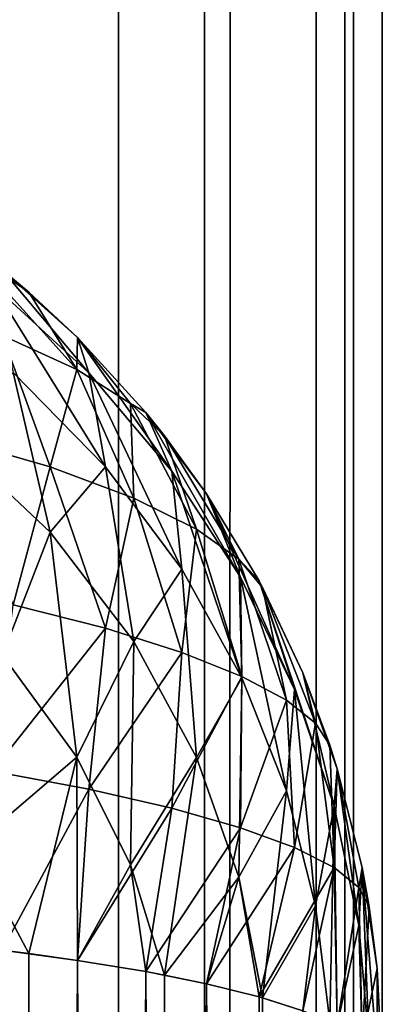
# Model space of a CAD drawing. Extents: x -265 to 265, y 0 to 1307.
# Tile 268 of 436: x 264.297 to 265, y 733.128 to 735.035. Entities that reach past the tile are written whole.
import ezdxf

# ---------------------------------------------------------------- set-up
doc = ezdxf.new("R2010")
doc.units = 0
doc.header["$LTSCALE"] = 65.185185
for name, color, linetype in [('186', 7, 'CONTINUOUS'), ('187', 7, 'CONTINUOUS'), ('188', 7, 'CONTINUOUS'), ('191', 7, 'CONTINUOUS'), ('196', 7, 'CONTINUOUS'), ('39', 7, 'CONTINUOUS'), ('40', 7, 'CONTINUOUS')]:
    doc.layers.add(name, color=color, linetype=linetype)

msp = doc.modelspace()

# ---------------------------------------------------------------- linework, layer by layer
at = {"layer": '186', "color": 7, "linetype": 'CONTINUOUS'}
for points in [[(264.2635, 706.7674, 24.5503), (264.4093, 706.7871, 24.4191), (264.2635, 733.2325, 24.5503), (264.2635, 706.7674, 24.5503)], [(264.2635, 733.2325, 24.5503), (264.4093, 706.7871, 24.4191), (264.3149, 733.2261, 24.507), (264.2635, 733.2325, 24.5503)], [(264.3149, 733.2261, 24.507), (264.4093, 706.7871, 24.4191), (264.4093, 733.2129, 24.4191), (264.3149, 733.2261, 24.507)], [(264.4093, 706.7871, 24.4191), (264.5417, 706.8089, 24.274), (264.4093, 733.2129, 24.4191), (264.4093, 706.7871, 24.4191)], [(264.4093, 733.2129, 24.4191), (264.5417, 706.8089, 24.274), (264.5417, 733.1911, 24.274), (264.4093, 733.2129, 24.4191)], [(264.5417, 706.8089, 24.274), (264.6594, 706.8325, 24.1164), (264.5417, 733.1911, 24.274), (264.5417, 706.8089, 24.274)], [(264.5417, 733.1911, 24.274), (264.6594, 706.8325, 24.1164), (264.578, 733.1843, 24.2288), (264.5417, 733.1911, 24.274)], [(264.578, 733.1843, 24.2288), (264.6594, 706.8325, 24.1164), (264.6594, 733.1675, 24.1164), (264.578, 733.1843, 24.2288)], [(264.6594, 706.8325, 24.1164), (264.7611, 706.8578, 23.9478), (264.6594, 733.1675, 24.1164), (264.6594, 706.8325, 24.1164)], [(264.6594, 733.1675, 24.1164), (264.7611, 706.8578, 23.9478), (264.7611, 733.1422, 23.9478), (264.6594, 733.1675, 24.1164)], [(264.7611, 706.8578, 23.9478), (264.8459, 706.8845, 23.7699), (264.7611, 733.1422, 23.9478), (264.7611, 706.8578, 23.9478)], [(264.7611, 733.1422, 23.9478), (264.8459, 706.8845, 23.7699), (264.768, 733.1402, 23.9349), (264.7611, 733.1422, 23.9478)], [(264.768, 733.1402, 23.9349), (264.8459, 706.8845, 23.7699), (264.8459, 733.1155, 23.7699), (264.768, 733.1402, 23.9349)]]:
    msp.add_3dface(points, dxfattribs=at)
at = {"layer": '187', "color": 7, "linetype": 'CONTINUOUS'}
for points in [[(264.3149, 734.507, 16.7739), (264.2635, 734.5503, 16.7675), (264.4093, 734.4191, 23.2129), (264.3149, 734.507, 16.7739)], [(264.4093, 734.4191, 23.2129), (264.2635, 734.5503, 16.7675), (264.2635, 734.5503, 23.2326), (264.4093, 734.4191, 23.2129)], [(264.4093, 734.4191, 16.7871), (264.3149, 734.507, 16.7739), (264.4093, 734.4191, 23.2129), (264.4093, 734.4191, 16.7871)], [(264.5417, 734.274, 16.8089), (264.4093, 734.4191, 16.7871), (264.5417, 734.274, 23.1911), (264.5417, 734.274, 16.8089)], [(264.5417, 734.274, 23.1911), (264.4093, 734.4191, 16.7871), (264.4093, 734.4191, 23.2129), (264.5417, 734.274, 23.1911)], [(264.578, 734.2288, 16.8157), (264.5417, 734.274, 16.8089), (264.6594, 734.1164, 23.1675), (264.578, 734.2288, 16.8157)], [(264.6594, 734.1164, 23.1675), (264.5417, 734.274, 16.8089), (264.5417, 734.274, 23.1911), (264.6594, 734.1164, 23.1675)], [(264.6594, 734.1164, 16.8325), (264.578, 734.2288, 16.8157), (264.6594, 734.1164, 23.1675), (264.6594, 734.1164, 16.8325)], [(264.7611, 733.9478, 16.8578), (264.6594, 734.1164, 16.8325), (264.7611, 733.9478, 23.1422), (264.7611, 733.9478, 16.8578)], [(264.7611, 733.9478, 23.1422), (264.6594, 734.1164, 16.8325), (264.6594, 734.1164, 23.1675), (264.7611, 733.9478, 23.1422)], [(264.768, 733.9349, 16.8598), (264.7611, 733.9478, 16.8578), (264.8459, 733.7699, 23.1155), (264.768, 733.9349, 16.8598)], [(264.8459, 733.7699, 23.1155), (264.7611, 733.9478, 16.8578), (264.7611, 733.9478, 23.1422), (264.8459, 733.7699, 23.1155)], [(264.8459, 733.7699, 16.8845), (264.768, 733.9349, 16.8598), (264.8459, 733.7699, 23.1155), (264.8459, 733.7699, 16.8845)], [(264.8982, 733.63, 16.9055), (264.8459, 733.7699, 16.8845), (264.9128, 733.5842, 23.0876), (264.8982, 733.63, 16.9055)], [(264.9128, 733.5842, 23.0876), (264.8459, 733.7699, 16.8845), (264.8459, 733.7699, 23.1155), (264.9128, 733.5842, 23.0876)], [(264.9128, 733.5842, 16.9124), (264.8982, 733.63, 16.9055), (264.9128, 733.5842, 23.0876), (264.9128, 733.5842, 16.9124)], [(264.9611, 733.3927, 16.9411), (264.9128, 733.5842, 16.9124), (264.9611, 733.3927, 23.0589), (264.9611, 733.3927, 16.9411)], [(264.9611, 733.3927, 23.0589), (264.9128, 733.5842, 16.9124), (264.9128, 733.5842, 23.0876), (264.9611, 733.3927, 23.0589)], [(264.9747, 733.3169, 16.9525), (264.9611, 733.3927, 16.9411), (264.9902, 733.1973, 23.0296), (264.9747, 733.3169, 16.9525)], [(264.9902, 733.1973, 23.0296), (264.9611, 733.3927, 16.9411), (264.9611, 733.3927, 23.0589), (264.9902, 733.1973, 23.0296)], [(264.9902, 733.1973, 16.9704), (264.9747, 733.3169, 16.9525), (264.9902, 733.1973, 23.0296), (264.9902, 733.1973, 16.9704)], [(265, 733, 23), (265, 733, 17), (264.9902, 733.1973, 16.9704), (265, 733, 23)], [(265, 733, 23), (264.9902, 733.1973, 16.9704), (264.9902, 733.1973, 23.0296), (265, 733, 23)]]:
    msp.add_3dface(points, dxfattribs=at)
at = {"layer": '188', "color": 7, "linetype": 'CONTINUOUS'}
for points in [[(264.4093, 733.2129, 15.5809), (264.2635, 706.7675, 15.4497), (264.2635, 733.2326, 15.4497), (264.4093, 733.2129, 15.5809)], [(264.3149, 706.7739, 15.493), (264.2635, 706.7675, 15.4497), (264.4093, 733.2129, 15.5809), (264.3149, 706.7739, 15.493)], [(264.4093, 706.7871, 15.5809), (264.3149, 706.7739, 15.493), (264.4093, 733.2129, 15.5809), (264.4093, 706.7871, 15.5809)], [(264.5417, 733.1911, 15.726), (264.4093, 706.7871, 15.5809), (264.4093, 733.2129, 15.5809), (264.5417, 733.1911, 15.726)], [(264.5417, 706.8089, 15.726), (264.4093, 706.7871, 15.5809), (264.5417, 733.1911, 15.726), (264.5417, 706.8089, 15.726)], [(264.6594, 733.1675, 15.8836), (264.5417, 706.8089, 15.726), (264.5417, 733.1911, 15.726), (264.6594, 733.1675, 15.8836)], [(264.578, 706.8157, 15.7712), (264.5417, 706.8089, 15.726), (264.6594, 733.1675, 15.8836), (264.578, 706.8157, 15.7712)], [(264.6594, 706.8325, 15.8836), (264.578, 706.8157, 15.7712), (264.6594, 733.1675, 15.8836), (264.6594, 706.8325, 15.8836)], [(264.7611, 733.1422, 16.0522), (264.6594, 706.8325, 15.8836), (264.6594, 733.1675, 15.8836), (264.7611, 733.1422, 16.0522)], [(264.7611, 706.8578, 16.0522), (264.6594, 706.8325, 15.8836), (264.7611, 733.1422, 16.0522), (264.7611, 706.8578, 16.0522)], [(264.8459, 733.1155, 16.2301), (264.7611, 706.8578, 16.0522), (264.7611, 733.1422, 16.0522), (264.8459, 733.1155, 16.2301)]]:
    msp.add_3dface(points, dxfattribs=at)
at = {"layer": '191', "color": 7, "linetype": 'CONTINUOUS'}
for points in [[(264.2635, 734.5503, 16.7675), (264.3149, 734.507, 16.7739), (264.205, 734.583, 16.5673), (264.2635, 734.5503, 16.7675)], [(264.3149, 734.507, 16.7739), (264.4082, 734.3573, 16.3936), (264.205, 734.583, 16.5673), (264.3149, 734.507, 16.7739)], [(264.4082, 734.3573, 16.3936), (264.2643, 734.4232, 16.1958), (264.205, 734.583, 16.5673), (264.4082, 734.3573, 16.3936)], [(264.3149, 734.507, 16.7739), (264.4093, 734.4191, 16.7871), (264.4082, 734.3573, 16.3936), (264.3149, 734.507, 16.7739)], [(264.3566, 734.1689, 15.9576), (264.1535, 734.2272, 15.7664), (264.2643, 734.4232, 16.1958), (264.3566, 734.1689, 15.9576)], [(264.4082, 734.3573, 16.3936), (264.3566, 734.1689, 15.9576), (264.2643, 734.4232, 16.1958), (264.4082, 734.3573, 16.3936)], [(264.4093, 734.4191, 16.7871), (264.5121, 734.2918, 16.602), (264.4082, 734.3573, 16.3936), (264.4093, 734.4191, 16.7871)], [(264.4093, 734.4191, 16.7871), (264.5417, 734.274, 16.8089), (264.5121, 734.2918, 16.602), (264.4093, 734.4191, 16.7871)], [(264.5184, 734.1085, 16.1692), (264.3566, 734.1689, 15.9576), (264.4082, 734.3573, 16.3936), (264.5184, 734.1085, 16.1692)], [(264.5121, 734.2918, 16.602), (264.5184, 734.1085, 16.1692), (264.4082, 734.3573, 16.3936), (264.5121, 734.2918, 16.602)], [(264.5417, 734.274, 16.8089), (264.578, 734.2288, 16.8157), (264.5121, 734.2918, 16.602), (264.5417, 734.274, 16.8089)], [(264.578, 734.2288, 16.8157), (264.6397, 734.0484, 16.3938), (264.5121, 734.2918, 16.602), (264.578, 734.2288, 16.8157)], [(264.6397, 734.0484, 16.3938), (264.5184, 734.1085, 16.1692), (264.5121, 734.2918, 16.602), (264.6397, 734.0484, 16.3938)], [(264.3566, 734.1689, 15.9576), (264.285, 733.9016, 15.6486), (264.1535, 734.2272, 15.7664), (264.3566, 734.1689, 15.9576)], [(264.578, 734.2288, 16.8157), (264.6594, 734.1164, 16.8325), (264.7222, 733.9902, 16.6257), (264.578, 734.2288, 16.8157)], [(264.578, 734.2288, 16.8157), (264.7222, 733.9902, 16.6257), (264.6397, 734.0484, 16.3938), (264.578, 734.2288, 16.8157)], [(264.4638, 733.8561, 15.8308), (264.285, 733.9016, 15.6486), (264.3566, 734.1689, 15.9576), (264.4638, 733.8561, 15.8308)], [(264.5184, 734.1085, 16.1692), (264.4638, 733.8561, 15.8308), (264.3566, 734.1689, 15.9576), (264.5184, 734.1085, 16.1692)], [(264.6114, 733.8094, 16.0293), (264.4638, 733.8561, 15.8308), (264.5184, 734.1085, 16.1692), (264.6114, 733.8094, 16.0293)], [(264.6397, 734.0484, 16.3938), (264.6114, 733.8094, 16.0293), (264.5184, 734.1085, 16.1692), (264.6397, 734.0484, 16.3938)], [(264.6594, 734.1164, 16.8325), (264.7611, 733.9478, 16.8578), (264.7222, 733.9902, 16.6257), (264.6594, 734.1164, 16.8325)], [(264.728, 733.7627, 16.2399), (264.6114, 733.8094, 16.0293), (264.6397, 734.0484, 16.3938), (264.728, 733.7627, 16.2399)], [(264.7222, 733.9902, 16.6257), (264.728, 733.7627, 16.2399), (264.6397, 734.0484, 16.3938), (264.7222, 733.9902, 16.6257)], [(264.7611, 733.9478, 16.8578), (264.768, 733.9349, 16.8598), (264.7222, 733.9902, 16.6257), (264.7611, 733.9478, 16.8578)], [(264.768, 733.9349, 16.8598), (264.8141, 733.7168, 16.4584), (264.7222, 733.9902, 16.6257), (264.768, 733.9349, 16.8598)], [(264.8141, 733.7168, 16.4584), (264.728, 733.7627, 16.2399), (264.7222, 733.9902, 16.6257), (264.8141, 733.7168, 16.4584)], [(264.768, 733.9349, 16.8598), (264.8459, 733.7699, 16.8845), (264.8705, 733.6724, 16.6813), (264.768, 733.9349, 16.8598)], [(264.768, 733.9349, 16.8598), (264.8705, 733.6724, 16.6813), (264.8141, 733.7168, 16.4584), (264.768, 733.9349, 16.8598)], [(264.4638, 733.8561, 15.8308), (264.2443, 733.5794, 15.4779), (264.285, 733.9016, 15.6486), (264.4638, 733.8561, 15.8308)], [(264.4315, 733.5446, 15.6491), (264.2443, 733.5794, 15.4779), (264.4638, 733.8561, 15.8308), (264.4315, 733.5446, 15.6491)], [(264.6114, 733.8094, 16.0293), (264.4315, 733.5446, 15.6491), (264.4638, 733.8561, 15.8308), (264.6114, 733.8094, 16.0293)], [(264.592, 733.5079, 15.8394), (264.4315, 733.5446, 15.6491), (264.6114, 733.8094, 16.0293), (264.592, 733.5079, 15.8394)], [(264.728, 733.7627, 16.2399), (264.592, 733.5079, 15.8394), (264.6114, 733.8094, 16.0293), (264.728, 733.7627, 16.2399)], [(264.8459, 733.7699, 16.8845), (264.8982, 733.63, 16.9055), (264.8705, 733.6724, 16.6813), (264.8459, 733.7699, 16.8845)], [(264.7251, 733.4699, 16.045), (264.592, 733.5079, 15.8394), (264.728, 733.7627, 16.2399), (264.7251, 733.4699, 16.045)], [(264.8141, 733.7168, 16.4584), (264.7251, 733.4699, 16.045), (264.728, 733.7627, 16.2399), (264.8141, 733.7168, 16.4584)], [(264.8301, 733.4313, 16.2625), (264.7251, 733.4699, 16.045), (264.8141, 733.7168, 16.4584), (264.8301, 733.4313, 16.2625)], [(264.8705, 733.6724, 16.6813), (264.8301, 733.4313, 16.2625), (264.8141, 733.7168, 16.4584), (264.8705, 733.6724, 16.6813)], [(264.9067, 733.3926, 16.4884), (264.8301, 733.4313, 16.2625), (264.8705, 733.6724, 16.6813), (264.9067, 733.3926, 16.4884)], [(264.8982, 733.63, 16.9055), (264.9067, 733.3926, 16.4884), (264.8705, 733.6724, 16.6813), (264.8982, 733.63, 16.9055)], [(264.8982, 733.63, 16.9055), (264.9128, 733.5842, 16.9124), (264.9067, 733.3926, 16.4884), (264.8982, 733.63, 16.9055)], [(264.4315, 733.5446, 15.6491), (264.2635, 733.2326, 15.4497), (264.2443, 733.5794, 15.4779), (264.4315, 733.5446, 15.6491)], [(264.9128, 733.5842, 16.9124), (264.9548, 733.3543, 16.7194), (264.9067, 733.3926, 16.4884), (264.9128, 733.5842, 16.9124)], [(264.9128, 733.5842, 16.9124), (264.9611, 733.3927, 16.9411), (264.9548, 733.3543, 16.7194), (264.9128, 733.5842, 16.9124)], [(264.4093, 733.2129, 15.5809), (264.2635, 733.2326, 15.4497), (264.4315, 733.5446, 15.6491), (264.4093, 733.2129, 15.5809)], [(264.592, 733.5079, 15.8394), (264.4093, 733.2129, 15.5809), (264.4315, 733.5446, 15.6491), (264.592, 733.5079, 15.8394)], [(264.5417, 733.1911, 15.726), (264.4093, 733.2129, 15.5809), (264.592, 733.5079, 15.8394), (264.5417, 733.1911, 15.726)], [(264.7251, 733.4699, 16.045), (264.5417, 733.1911, 15.726), (264.592, 733.5079, 15.8394), (264.7251, 733.4699, 16.045)], [(264.6594, 733.1675, 15.8836), (264.5417, 733.1911, 15.726), (264.7251, 733.4699, 16.045), (264.6594, 733.1675, 15.8836)], [(264.8301, 733.4313, 16.2625), (264.6594, 733.1675, 15.8836), (264.7251, 733.4699, 16.045), (264.8301, 733.4313, 16.2625)], [(264.7611, 733.1422, 16.0522), (264.6594, 733.1675, 15.8836), (264.8301, 733.4313, 16.2625), (264.7611, 733.1422, 16.0522)], [(264.9067, 733.3926, 16.4884), (264.7611, 733.1422, 16.0522), (264.8301, 733.4313, 16.2625), (264.9067, 733.3926, 16.4884)], [(264.8459, 733.1155, 16.2301), (264.7611, 733.1422, 16.0522), (264.9067, 733.3926, 16.4884), (264.8459, 733.1155, 16.2301)], [(264.9128, 733.0876, 16.4158), (264.8459, 733.1155, 16.2301), (264.9067, 733.3926, 16.4884), (264.9128, 733.0876, 16.4158)], [(264.9548, 733.3543, 16.7194), (264.9128, 733.0876, 16.4158), (264.9067, 733.3926, 16.4884), (264.9548, 733.3543, 16.7194)], [(264.9611, 733.3927, 16.9411), (264.9747, 733.3169, 16.9525), (264.9548, 733.3543, 16.7194), (264.9611, 733.3927, 16.9411)], [(264.9611, 733.0589, 16.6073), (264.9128, 733.0876, 16.4158), (264.9548, 733.3543, 16.7194), (264.9611, 733.0589, 16.6073)], [(264.9747, 733.3169, 16.9525), (264.9611, 733.0589, 16.6073), (264.9548, 733.3543, 16.7194), (264.9747, 733.3169, 16.9525)], [(264.9747, 733.3169, 16.9525), (264.9902, 733.1973, 16.9704), (264.9611, 733.0589, 16.6073), (264.9747, 733.3169, 16.9525)], [(264.9902, 733.1973, 16.9704), (264.9902, 733.0296, 16.8027), (264.9611, 733.0589, 16.6073), (264.9902, 733.1973, 16.9704)], [(264.9902, 733.1973, 16.9704), (265, 733, 17), (264.9902, 733.0296, 16.8027), (264.9902, 733.1973, 16.9704)]]:
    msp.add_3dface(points, dxfattribs=at)
at = {"layer": '196', "color": 7, "linetype": 'CONTINUOUS'}
for points in [[(264.4315, 734.3509, 23.5446), (264.2635, 734.5503, 23.2326), (264.2443, 734.5221, 23.5794), (264.4315, 734.3509, 23.5446)], [(264.4093, 734.4191, 23.2129), (264.2635, 734.5503, 23.2326), (264.4315, 734.3509, 23.5446), (264.4093, 734.4191, 23.2129)], [(264.4315, 734.3509, 23.5446), (264.2443, 734.5221, 23.5794), (264.4638, 734.1692, 23.8561), (264.4315, 734.3509, 23.5446)], [(264.4638, 734.1692, 23.8561), (264.2443, 734.5221, 23.5794), (264.285, 734.3514, 23.9016), (264.4638, 734.1692, 23.8561)], [(264.5417, 734.274, 23.1911), (264.4093, 734.4191, 23.2129), (264.592, 734.1606, 23.5079), (264.5417, 734.274, 23.1911)], [(264.592, 734.1606, 23.5079), (264.4093, 734.4191, 23.2129), (264.4315, 734.3509, 23.5446), (264.592, 734.1606, 23.5079)], [(264.3566, 734.0424, 24.1689), (264.285, 734.3514, 23.9016), (264.1535, 734.2336, 24.2272), (264.3566, 734.0424, 24.1689)], [(264.4638, 734.1692, 23.8561), (264.285, 734.3514, 23.9016), (264.3566, 734.0424, 24.1689), (264.4638, 734.1692, 23.8561)], [(264.592, 734.1606, 23.5079), (264.4315, 734.3509, 23.5446), (264.6114, 733.9707, 23.8094), (264.592, 734.1606, 23.5079)], [(264.6114, 733.9707, 23.8094), (264.4315, 734.3509, 23.5446), (264.4638, 734.1692, 23.8561), (264.6114, 733.9707, 23.8094)], [(264.6594, 734.1164, 23.1675), (264.5417, 734.274, 23.1911), (264.7251, 733.955, 23.4699), (264.6594, 734.1164, 23.1675)], [(264.7251, 733.955, 23.4699), (264.5417, 734.274, 23.1911), (264.592, 734.1606, 23.5079), (264.7251, 733.955, 23.4699)], [(264.3566, 734.0424, 24.1689), (264.1535, 734.2336, 24.2272), (264.2643, 733.8042, 24.4232), (264.3566, 734.0424, 24.1689)], [(264.5184, 733.8308, 24.1085), (264.4638, 734.1692, 23.8561), (264.3566, 734.0424, 24.1689), (264.5184, 733.8308, 24.1085)], [(264.6114, 733.9707, 23.8094), (264.4638, 734.1692, 23.8561), (264.5184, 733.8308, 24.1085), (264.6114, 733.9707, 23.8094)], [(264.7251, 733.955, 23.4699), (264.592, 734.1606, 23.5079), (264.728, 733.7601, 23.7627), (264.7251, 733.955, 23.4699)], [(264.728, 733.7601, 23.7627), (264.592, 734.1606, 23.5079), (264.6114, 733.9707, 23.8094), (264.728, 733.7601, 23.7627)], [(264.7611, 733.9478, 23.1422), (264.6594, 734.1164, 23.1675), (264.8301, 733.7375, 23.4313), (264.7611, 733.9478, 23.1422)], [(264.8301, 733.7375, 23.4313), (264.6594, 734.1164, 23.1675), (264.7251, 733.955, 23.4699), (264.8301, 733.7375, 23.4313)], [(264.4082, 733.6064, 24.3573), (264.3566, 734.0424, 24.1689), (264.2643, 733.8042, 24.4232), (264.4082, 733.6064, 24.3573)], [(264.5184, 733.8308, 24.1085), (264.3566, 734.0424, 24.1689), (264.4082, 733.6064, 24.3573), (264.5184, 733.8308, 24.1085)], [(264.6397, 733.6062, 24.0484), (264.6114, 733.9707, 23.8094), (264.5184, 733.8308, 24.1085), (264.6397, 733.6062, 24.0484)], [(264.728, 733.7601, 23.7627), (264.6114, 733.9707, 23.8094), (264.6397, 733.6062, 24.0484), (264.728, 733.7601, 23.7627)], [(264.8301, 733.7375, 23.4313), (264.7251, 733.955, 23.4699), (264.8141, 733.5416, 23.7168), (264.8301, 733.7375, 23.4313)], [(264.8141, 733.5416, 23.7168), (264.7251, 733.955, 23.4699), (264.728, 733.7601, 23.7627), (264.8141, 733.5416, 23.7168)], [(264.8459, 733.7699, 23.1155), (264.7611, 733.9478, 23.1422), (264.9067, 733.5116, 23.3926), (264.8459, 733.7699, 23.1155)], [(264.9067, 733.5116, 23.3926), (264.7611, 733.9478, 23.1422), (264.8301, 733.7375, 23.4313), (264.9067, 733.5116, 23.3926)], [(264.5121, 733.398, 24.2918), (264.5184, 733.8308, 24.1085), (264.4082, 733.6064, 24.3573), (264.5121, 733.398, 24.2918)], [(264.6397, 733.6062, 24.0484), (264.5184, 733.8308, 24.1085), (264.5121, 733.398, 24.2918), (264.6397, 733.6062, 24.0484)], [(264.4082, 733.6064, 24.3573), (264.2643, 733.8042, 24.4232), (264.205, 733.4327, 24.583), (264.4082, 733.6064, 24.3573)], [(264.9128, 733.5842, 23.0876), (264.8459, 733.7699, 23.1155), (264.9067, 733.5116, 23.3926), (264.9128, 733.5842, 23.0876)], [(264.7222, 733.3743, 23.9902), (264.728, 733.7601, 23.7627), (264.6397, 733.6062, 24.0484), (264.7222, 733.3743, 23.9902)], [(264.8141, 733.5416, 23.7168), (264.728, 733.7601, 23.7627), (264.7222, 733.3743, 23.9902), (264.8141, 733.5416, 23.7168)], [(264.8705, 733.3187, 23.6724), (264.8301, 733.7375, 23.4313), (264.8141, 733.5416, 23.7168), (264.8705, 733.3187, 23.6724)], [(264.9067, 733.5116, 23.3926), (264.8301, 733.7375, 23.4313), (264.8705, 733.3187, 23.6724), (264.9067, 733.5116, 23.3926)], [(264.3149, 733.2261, 24.507), (264.4082, 733.6064, 24.3573), (264.205, 733.4327, 24.583), (264.3149, 733.2261, 24.507)], [(264.3149, 733.2261, 24.507), (264.4093, 733.2129, 24.4191), (264.4082, 733.6064, 24.3573), (264.3149, 733.2261, 24.507)], [(264.4093, 733.2129, 24.4191), (264.5121, 733.398, 24.2918), (264.4082, 733.6064, 24.3573), (264.4093, 733.2129, 24.4191)], [(264.578, 733.1843, 24.2288), (264.6397, 733.6062, 24.0484), (264.5121, 733.398, 24.2918), (264.578, 733.1843, 24.2288)], [(264.578, 733.1843, 24.2288), (264.7222, 733.3743, 23.9902), (264.6397, 733.6062, 24.0484), (264.578, 733.1843, 24.2288)], [(264.9548, 733.2806, 23.3543), (264.9128, 733.5842, 23.0876), (264.9067, 733.5116, 23.3926), (264.9548, 733.2806, 23.3543)], [(264.9611, 733.3927, 23.0589), (264.9128, 733.5842, 23.0876), (264.9548, 733.2806, 23.3543), (264.9611, 733.3927, 23.0589)], [(264.768, 733.1402, 23.9349), (264.8141, 733.5416, 23.7168), (264.7222, 733.3743, 23.9902), (264.768, 733.1402, 23.9349)], [(264.768, 733.1402, 23.9349), (264.8705, 733.3187, 23.6724), (264.8141, 733.5416, 23.7168), (264.768, 733.1402, 23.9349)], [(264.8982, 733.0945, 23.63), (264.9067, 733.5116, 23.3926), (264.8705, 733.3187, 23.6724), (264.8982, 733.0945, 23.63)], [(264.8982, 733.0945, 23.63), (264.9128, 733.0876, 23.5842), (264.9067, 733.5116, 23.3926), (264.8982, 733.0945, 23.63)], [(264.9128, 733.0876, 23.5842), (264.9548, 733.2806, 23.3543), (264.9067, 733.5116, 23.3926), (264.9128, 733.0876, 23.5842)], [(264.2635, 733.2325, 24.5503), (264.3149, 733.2261, 24.507), (264.205, 733.4327, 24.583), (264.2635, 733.2325, 24.5503)], [(264.4093, 733.2129, 24.4191), (264.5417, 733.1911, 24.274), (264.5121, 733.398, 24.2918), (264.4093, 733.2129, 24.4191)], [(264.5417, 733.1911, 24.274), (264.578, 733.1843, 24.2288), (264.5121, 733.398, 24.2918), (264.5417, 733.1911, 24.274)], [(264.9747, 733.0475, 23.3169), (264.9611, 733.3927, 23.0589), (264.9548, 733.2806, 23.3543), (264.9747, 733.0475, 23.3169)], [(264.9902, 733.1973, 23.0296), (264.9611, 733.3927, 23.0589), (264.9902, 733.0296, 23.1973), (264.9902, 733.1973, 23.0296)], [(264.9611, 733.3927, 23.0589), (264.9747, 733.0475, 23.3169), (264.9902, 733.0296, 23.1973), (264.9611, 733.3927, 23.0589)], [(264.578, 733.1843, 24.2288), (264.6594, 733.1675, 24.1164), (264.7222, 733.3743, 23.9902), (264.578, 733.1843, 24.2288)], [(264.6594, 733.1675, 24.1164), (264.7611, 733.1422, 23.9478), (264.7222, 733.3743, 23.9902), (264.6594, 733.1675, 24.1164)], [(264.7611, 733.1422, 23.9478), (264.768, 733.1402, 23.9349), (264.7222, 733.3743, 23.9902), (264.7611, 733.1422, 23.9478)], [(264.768, 733.1402, 23.9349), (264.8459, 733.1155, 23.7699), (264.8705, 733.3187, 23.6724), (264.768, 733.1402, 23.9349)], [(264.8459, 733.1155, 23.7699), (264.8982, 733.0945, 23.63), (264.8705, 733.3187, 23.6724), (264.8459, 733.1155, 23.7699)], [(264.9128, 733.0876, 23.5842), (264.9611, 733.0589, 23.3927), (264.9548, 733.2806, 23.3543), (264.9128, 733.0876, 23.5842)], [(264.9611, 733.0589, 23.3927), (264.9747, 733.0475, 23.3169), (264.9548, 733.2806, 23.3543), (264.9611, 733.0589, 23.3927)], [(265, 733, 23), (264.9902, 733.1973, 23.0296), (264.9902, 733.0296, 23.1973), (265, 733, 23)]]:
    msp.add_3dface(points, dxfattribs=at)
at = {"layer": '39', "color": 7, "linetype": 'CONTINUOUS'}
for points in [[(263.8582, 1, 5.7403), (264.4889, 1, 3.8823), (263.8582, 1299, 5.7403), (263.8582, 1, 5.7403)], [(263.8582, 1299, 5.7403), (264.4889, 1, 3.8823), (264.4889, 1299, 3.8823), (263.8582, 1299, 5.7403)], [(264.4889, 1, 3.8823), (264.8717, 1, 1.9579), (264.4889, 1299, 3.8823), (264.4889, 1, 3.8823)], [(264.4889, 1299, 3.8823), (264.8717, 1, 1.9579), (264.8717, 1299, 1.9579), (264.4889, 1299, 3.8823)], [(264.8717, 1, 1.9579), (265, 1), (264.8717, 1299, 1.9579), (264.8717, 1, 1.9579)], [(264.8717, 1299, 1.9579), (265, 1), (265, 1299), (264.8717, 1299, 1.9579)]]:
    msp.add_3dface(points, dxfattribs=at)
at = {"layer": '40', "color": 7, "linetype": 'CONTINUOUS'}
for points in [[(264.4889, 1, -3.8823), (263.8582, 1, -5.7403), (264.4889, 1299, -3.8823), (264.4889, 1, -3.8823)], [(264.4889, 1299, -3.8823), (263.8582, 1, -5.7403), (263.8582, 1299, -5.7403), (264.4889, 1299, -3.8823)], [(264.8717, 1, -1.9579), (264.4889, 1, -3.8823), (264.8717, 1299, -1.9579), (264.8717, 1, -1.9579)], [(264.8717, 1299, -1.9579), (264.4889, 1, -3.8823), (264.4889, 1299, -3.8823), (264.8717, 1299, -1.9579)], [(265, 1299), (265, 1), (264.8717, 1, -1.9579), (265, 1299)], [(265, 1299), (264.8717, 1, -1.9579), (264.8717, 1299, -1.9579), (265, 1299)]]:
    msp.add_3dface(points, dxfattribs=at)

doc.saveas('drawing.dxf')
